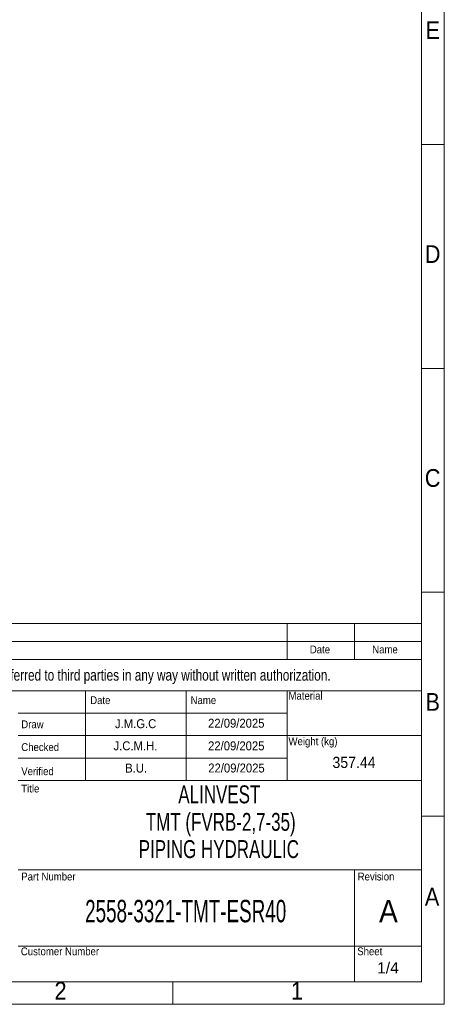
# Model space of a CAD drawing. Header units: millimetres. Extents: x 450 to 25135, y 150 to 17673.
# Tile 274 of 463: x 22241 to 25135, y 150 to 6746. Entities that reach past the tile are written whole.
import ezdxf

# ---------------------------------------------------------------- set-up
doc = ezdxf.new("R2010")
doc.units = ezdxf.units.MM
doc.linetypes.add('SLD-Continua', pattern=[0])
doc.layers.add('SLD-0', color=179, linetype='SLD-Continua')
doc.styles.add('SLDTEXTSTYLE0', font='ARIAL.TTF')
doc.styles.add('SLDTEXTSTYLE1', font='ARIAL.TTF', dxfattribs={"width": 0.9})
doc.styles.add('SLDTEXTSTYLE2', font='ARIALN.TTF', dxfattribs={"width": 0.825949})
doc.styles.add('SLDTEXTSTYLE3', font='GOTHIC.TTF', dxfattribs={"width": 0.913})
doc.styles.add('SLDTEXTSTYLE4', font='ARIALN.TTF', dxfattribs={"width": 0.917722})
doc.styles.add('SLDTEXTSTYLE5', font='ARIALN.TTF', dxfattribs={"width": 0.734177})

msp = doc.modelspace()

# ---------------------------------------------------------------- linework, layer by layer
at = {"color": 7, "linetype": 'SLD-Continua', "lineweight": 18, "ltscale": 30}
for p, q in [((25080, 17670), (25080, 150)), ((24930, 17520), (24930, 300)), ((24930, 5910), (25080, 5910)), ((24930, 4410), (25080, 4410)), ((24930, 2910), (25080, 2910)), ((19530, 2700), (24930, 2700)), ((24030, 2700), (24030, 2460)), ((24480, 2700), (24480, 2460)), ((24930, 2700), (24930, 300)), ((19530, 2580), (24930, 2580)), ((19530, 2460), (24930, 2460)), ((19530, 2250), (24930, 2250)), ((22680, 2250), (22680, 1650)), ((23355, 2250), (23355, 1650)), ((24030, 2250), (24030, 2100)), ((24030, 2100), (22230, 2100)), ((24030, 2100), (24030, 1950)), ((24030, 1950), (22230, 1950)), ((24030, 1950), (24030, 1800)), ((24030, 1950), (24930, 1950)), ((24030, 1800), (22230, 1800)), ((24030, 1800), (24030, 1650)), ((22230, 1650), (22680, 1650)), ((22680, 1650), (23355, 1650)), ((23355, 1650), (24030, 1650)), ((24030, 1650), (24930, 1650)), ((24930, 1410), (25080, 1410)), ((22230, 1050), (24930, 1050)), ((24480, 1050), (24480, 300)), ((22230, 540), (24930, 540)), ((24930, 300), (600, 300)), ((19530, 300), (24930, 300)), ((23265, 300), (23265, 150)), ((25080, 150), (450, 150))]:
    msp.add_line(p, q, dxfattribs=at)

# ---------------------------------------------------------------- texts
at = {"color": 7, "linetype": 'Continuous', "lineweight": 0, "ltscale": 30}
for s, insert, char_height, attachment_point, style in [('E', (25005.2, 6735.4), 119.1, 2, 'SLDTEXTSTYLE3'), ('D', (25003.6, 5235.4), 119.1, 2, 'SLDTEXTSTYLE3'), ('C', (25003.8, 3735.4), 119.1, 2, 'SLDTEXTSTYLE3'), ('Date', (24249.6, 2553.5), 52.5, 2, 'SLDTEXTSTYLE3'), ('Name', (24685, 2553.5), 52.5, 2, 'SLDTEXTSTYLE3'), ('Material', (24039.3, 2243.3), 52.5, 1, 'SLDTEXTSTYLE3'), ('Date', (22712.1, 2213.7), 52.5, 1, 'SLDTEXTSTYLE3'), ('Name', (23384, 2213.7), 52.5, 1, 'SLDTEXTSTYLE3'), ('B', (25004.1, 2235.4), 119.1, 2, 'SLDTEXTSTYLE3'), ('Draw', (22251, 2052.1), 52.5, 1, 'SLDTEXTSTYLE3'), ('Weight (kg)', (24039.3, 1938.1), 52.5, 1, 'SLDTEXTSTYLE3'), ('Checked', (22251, 1899.2), 52.5, 1, 'SLDTEXTSTYLE3'), ('Verified', (22251, 1737.5), 52.5, 1, 'SLDTEXTSTYLE3'), ('Title', (22251, 1621.6), 52.5, 1, 'SLDTEXTSTYLE3'), ('ALINVEST', (23576.3, 1616.5), 120, 2, 'SLDTEXTSTYLE2'), ('Part Number', (22251, 1032.1), 52.5, 1, 'SLDTEXTSTYLE3'), ('Revision', (24502.3, 1032.1), 52.5, 1, 'SLDTEXTSTYLE3'), ('A', (25000.2, 930.4), 119.1, 2, 'SLDTEXTSTYLE3'), ('2558-3321-TMT-ESR40', (23351.2, 849.6), 150, 2, 'SLDTEXTSTYLE5'), ('Customer Number', (22248.1, 531.1), 52.5, 1, 'SLDTEXTSTYLE3'), ('Sheet', (24499.4, 531.1), 52.5, 1, 'SLDTEXTSTYLE3'), ('2', (22513.8, 300.4), 119.1, 2, 'SLDTEXTSTYLE3'), ('1', (24096.3, 300.4), 119.1, 2, 'SLDTEXTSTYLE3')]:
    msp.add_mtext(s, dxfattribs=dict(at, insert=insert, char_height=char_height, attachment_point=attachment_point, style=style))
at = {"layer": 'SLD-0', "color": 7, "ltscale": 30, "attachment_point": 2}
for s, insert, char_height, style in [('This drawing is property of INSERTEC. Must not be copier or transferred to third parties in any way without written authorization.', (22085.9, 2393), 75, 'SLDTEXTSTYLE4'), ('J.M.G.C', (23016.3, 2059.9), 60, 'SLDTEXTSTYLE1'), ('22/09/2025', (23689.7, 2062.9), 60, 'SLDTEXTSTYLE1'), ('J.C.M.H.', (23014.8, 1911.9), 60, 'SLDTEXTSTYLE1'), ('22/09/2025', (23689.7, 1911.5), 60, 'SLDTEXTSTYLE1'), ('357.44', (24477.7, 1808), 75, 'SLDTEXTSTYLE1'), ('B.U.', (23019.7, 1762.5), 60, 'SLDTEXTSTYLE1'), ('22/09/2025', (23691.1, 1762.9), 60, 'SLDTEXTSTYLE1'), ('TMT (FVRB-2,7-35)', (23585.8, 1432.2), 120, 'SLDTEXTSTYLE2'), ('PIPING HYDRAULIC', (23573.2, 1249.8), 120, 'SLDTEXTSTYLE2'), ('A', (24707.8, 849.1), 150, 'SLDTEXTSTYLE1'), ('1/4', (24704.9, 432.1), 75, 'SLDTEXTSTYLE0')]:
    msp.add_mtext(s, dxfattribs=dict(at, insert=insert, char_height=char_height, style=style))

doc.saveas('drawing.dxf')
